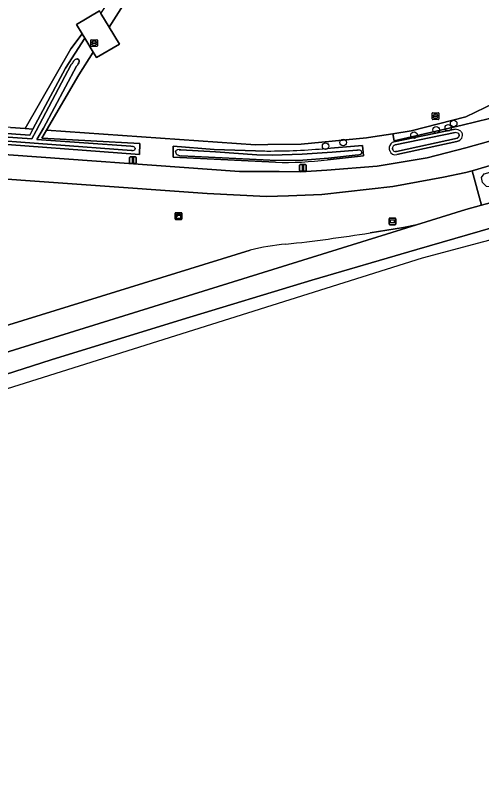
# Model space of a CAD drawing. Extents: x 162722 to 165104, y 384719 to 386284.
# Drawn here: x 164432.7 to 164502.3, y 384996.2 to 385112.3 of the extents above; entities that cross this region are included whole.
import ezdxf

# ---------------------------------------------------------------- set-up
doc = ezdxf.new("R2010")
doc.units = 0
for name, color, linetype in [('IMGEO_Boom', 7, 'Continuous'), ('IMGEO_Brandkraan', 7, 'Continuous'), ('IMGEO_Fietspad_gesloten', 7, 'Continuous'), ('IMGEO_Gemengd_bos', 7, 'Continuous'), ('IMGEO_Grasland_agrarisch', 7, 'Continuous'), ('IMGEO_Grasland_overig', 7, 'Continuous'), ('IMGEO_Groenvoorziening', 7, 'Continuous'), ('IMGEO_Kast', 7, 'Continuous'), ('IMGEO_Lichtmast', 7, 'Continuous'), ('IMGEO_Oever', 7, 'Continuous'), ('IMGEO_Rijbaan_lokaal_open', 7, 'Continuous'), ('IMGEO_Rijbaan_regionaal_gesloten', 7, 'Continuous'), ('IMGEO_Rioolput', 7, 'Continuous'), ('IMGEO_Voetpad_open', 7, 'Continuous'), ('IMGEO_Waterloop', 7, 'Continuous'), ('IMGEO_Wegwijzer', 7, 'Continuous')]:
    doc.layers.add(name, color=color, linetype=linetype)

msp = doc.modelspace()

# ---------------------------------------------------------------- linework, layer by layer
at = {"layer": 'IMGEO_Boom'}
for centre in [(164498.16, 385096.21), (164495.54, 385095.28), (164497.36, 385095.58), (164481.65, 385093.38), (164492.24, 385094.46), (164479.04, 385092.84)]:
    msp.add_circle(centre, 0.489, dxfattribs=at)
at = {"layer": 'IMGEO_Brandkraan'}
for p, q in [((164443.96, 385107.79), (164443.96, 385108.64)), ((164444.03, 385108.71), (164444.89, 385108.71)), ((164444.22, 385108.21), (164444.22, 385108.22)), ((164444.26, 385108.26), (164444.66, 385108.26)), ((164444.66, 385108.17), (164444.26, 385108.17)), ((164444.45, 385108.49), (164444.47, 385108.49)), ((164444.47, 385107.93), (164444.45, 385107.93)), ((164444.7, 385108.22), (164444.7, 385108.21)), ((164444.96, 385108.64), (164444.96, 385107.79)), ((164444.89, 385107.71), (164444.03, 385107.71))]:
    msp.add_line(p, q, dxfattribs=at)
for points in [[(164443.96, 385107.79), (164443.96, 385108.64)], [(164444.03, 385108.71), (164444.89, 385108.71)], [(164444.96, 385108.64), (164444.96, 385107.79)], [(164444.89, 385107.71), (164444.03, 385107.71)]]:
    msp.add_lwpolyline(points, dxfattribs=at)
for centre, radius, start, end in [((164444.04, 385108.64), 0.0765, 91.552, 178.448), ((164444.04, 385108.64), 0.0765, 91.552, 178.448), ((164444.04, 385107.79), 0.0765, 181.552, 268.448), ((164444.04, 385107.79), 0.0765, 181.552, 268.448), ((164444.26, 385108.22), 0.0403, 85.8775, 175.7526), ((164444.26, 385108.21), 0.0366, 178.938, 274.7102), ((164444.66, 385108.22), 0.0386, 1.7309, 96.639), ((164444.66, 385108.21), 0.043, 264.8664, 352.4533), ((164444.88, 385108.64), 0.0765, 1.552, 88.448), ((164444.88, 385108.64), 0.0765, 1.552, 88.448), ((164444.88, 385107.79), 0.0765, 271.552, 358.448), ((164444.88, 385107.79), 0.0765, 271.552, 358.448)]:
    msp.add_arc(centre, radius, start, end, dxfattribs=at)
for centre, major_axis, ratio, start_param, end_param in [((164444.45, 385108.21), (-0.387, 0.002), 0.722429, 4.712389, 7.853982), ((164444.47, 385108.21), (-0.39, 0.002), 0.717154, 1.570796, 4.712389)]:
    msp.add_ellipse(centre, major_axis=major_axis, ratio=ratio, start_param=start_param, end_param=end_param, dxfattribs=at)
at = {"layer": 'IMGEO_Fietspad_gesloten'}
for points in [[(164511.04, 385095.66), (164500, 385092.58), (164494.18, 385091.11), (164486.74, 385089.84), (164479.2, 385089.25), (164475.35, 385089.02), (164472.1, 385089.03), (164466.18, 385089.05), (164427.55, 385091.82)], [(164423.75, 385088.46), (164461.35, 385085.77), (164470.22, 385085.32), (164473.51, 385085.43), (164478.49, 385085.61), (164489.09, 385086.79), (164496.63, 385088.23), (164500, 385088.89), (164500.93, 385089.15), (164513.7, 385092.94)]]:
    msp.add_lwpolyline(points, dxfattribs=at)
at = {"layer": 'IMGEO_Gemengd_bos'}
msp.add_lwpolyline([(164499.42, 385095.98), (164503.52, 385096.96), (164550.38, 385108.09), (164549.87, 385109.36), (164513.71, 385102.12), (164506.32, 385099.9), (164504.3, 385099.32), (164500, 385097.2), (164491.8, 385095.1), (164489.07, 385094.67), (164489.28, 385093.65)], close=True, dxfattribs=at)
at = {"layer": 'IMGEO_Grasland_agrarisch'}
for points in [[(164431.99, 385095.61), (164434.18, 385095.46), (164441, 385107.38), (164442.69, 385109.58), (164441.83, 385111), (164445.26, 385113.02), (164445.49, 385112.64), (164449.68, 385119.07), (164459.66, 385136.54), (164465.93, 385147.43), (164481.11, 385170.59), (164511.51, 385216.92), (164529.1, 385242.85), (164529.74, 385243.86), (164531.22, 385243.44), (164534.21, 385248.22), (164532.49, 385249.22), (164531.12, 385250), (164512.93, 385260.44), (164500, 385268.32), (164492.25, 385272.73), (164490.18, 385274.16)], [(164489.07, 385094.67), (164491.8, 385095.1), (164500, 385097.2), (164504.3, 385099.32), (164506.32, 385099.9), (164513.71, 385102.12), (164549.87, 385109.36), (164557.78, 385110.94), (164560.32, 385111.44), (164560.57, 385111.49), (164567.2, 385133.19), (164570.85, 385144.55), (164573.65, 385152.54), (164578.9, 385162.12), (164583.56, 385168.85)], [(164457.03, 385126.82), (164446.71, 385110.62), (164448.27, 385108.07), (164444.83, 385106.05), (164444.33, 385106.88), (164442.17, 385103.49), (164437.36, 385095.23), (164468.58, 385093.05), (164470.43, 385093.07), (164475.41, 385093.11), (164485.15, 385094.06), (164486.11, 385094.21), (164489.07, 385094.67)]]:
    msp.add_lwpolyline(points, dxfattribs=at)
at = {"layer": 'IMGEO_Grasland_overig'}
msp.add_lwpolyline([(164443.08, 385108.94), (164442.69, 385109.58), (164441, 385107.38), (164434.18, 385095.46), (164435.33, 385095.38), (164440.17, 385104.48)], close=True, dxfattribs=at)
at = {"layer": 'IMGEO_Groenvoorziening'}
msp.add_lwpolyline([(164556.08, 385103.24), (164555.66, 385104.75), (164550.14, 385102.97), (164542.09, 385100.75), (164513.7, 385092.94), (164500.93, 385089.15), (164502.3, 385084.03), (164518.2, 385088.33), (164526.45, 385090.65), (164531.74, 385092.08), (164537.49, 385093.62), (164544.44, 385095.48), (164553.17, 385100.67), (164538.18, 385096.51), (164522.11, 385091.52), (164503.8, 385086.72), (164503.05, 385086.8), (164502.45, 385087.4), (164502.33, 385088.18), (164502.7, 385088.69), (164529.66, 385096.39), (164544.92, 385100.59), (164554.82, 385103.22), (164555.87, 385103.4)], close=True, dxfattribs=at)
for points in [[(164503.52, 385096.96), (164499.42, 385095.98), (164489.28, 385093.65), (164489.07, 385094.67), (164486.11, 385094.21), (164485.15, 385094.06), (164475.41, 385093.11), (164470.43, 385093.07), (164468.58, 385093.05), (164437.36, 385095.23), (164436.66, 385094.04), (164451.29, 385093.25), (164451.25, 385091.58), (164426.16, 385093.48)], [(164425.15, 385095.16), (164434.84, 385094.46), (164435.33, 385095.38), (164434.18, 385095.46), (164431.99, 385095.61), (164416.51, 385095.93)], [(164427.55, 385091.82), (164466.18, 385089.05), (164472.1, 385089.03), (164475.35, 385089.02), (164479.2, 385089.25), (164486.74, 385089.84), (164494.18, 385091.11), (164500, 385092.58), (164511.04, 385095.66)], [(164489.24, 385093.49), (164498.37, 385095.35)], [(164471.55, 385090.43), (164456.27, 385091.19), (164456.28, 385092.85), (164462.41, 385092.36), (164468.55, 385092.13)], [(164479.77, 385092.55), (164484.54, 385092.92), (164484.71, 385091.39), (164479.32, 385090.8)], [(164498.92, 385093.64), (164498.78, 385093.58), (164498.66, 385093.54), (164489.66, 385091.57)], [(164492.63, 385081.1), (164500, 385083.38), (164502.3, 385084.03), (164500.93, 385089.15), (164500, 385088.89), (164496.63, 385088.23), (164489.09, 385086.79), (164478.49, 385085.61), (164473.51, 385085.43), (164470.22, 385085.32), (164461.35, 385085.77), (164423.75, 385088.46), (164416.4, 385088.48), (164409.85, 385087.95), (164405.54, 385087.47), (164401.28, 385086.6), (164397.12, 385085.36), (164395.86, 385084.9), (164396.27, 385083.4), (164397.63, 385079.52)], [(164409.84, 385087.26), (164415.83, 385087.67), (164421.27, 385087.83), (164427.28, 385070.53), (164414.26, 385066), (164411.83, 385067.54), (164405.22, 385069.02), (164405.13, 385068.61), (164408.59, 385067.81), (164408.3, 385066.28), (164408.44, 385066.26), (164422.42, 385063.31), (164427.28, 385064.81), (164429.6, 385065.53), (164467.75, 385077.3)], [(164485.68, 385079.89), (164490.65, 385080.68), (164492.63, 385081.1)]]:
    msp.add_lwpolyline(points, dxfattribs=at)
for centre, radius, start, end in [((164498.41, 385094.07), 1.29, 49.333, 91.8551), ((164498.74, 385094.48), 0.76, 338.6209, 47.5779), ((164498.53, 385094.53), 0.973, 293.5833, 340.3014), ((164489.48, 385092.53), 0.967, 136.8737, 204.95), ((164489.79, 385092.14), 1.46, 111.917, 133.9239), ((164470.59, 385185.46), 93.35, 268.747, 270.1507), ((164470.56, 385188.13), 96.02, 270.1652, 275.502), ((164489.45, 385092.45), 0.906, 201.073, 283.477), ((164472.97, 385141.88), 51.47, 268.422, 277.0895), ((164442.43, 385355.2), 278.69, 276.3194, 278.9278), ((164476.79, 385040.26), 38.13, 95.5444, 103.7165)]:
    msp.add_arc(centre, radius, start, end, dxfattribs=at)
at = {"layer": 'IMGEO_Kast'}
for p, q in [((164456.56, 385081.97), (164456.56, 385082.82)), ((164456.56, 385082.82), (164456.56, 385081.97)), ((164456.64, 385082.9), (164457.48, 385082.9)), ((164457.48, 385082.9), (164456.64, 385082.9)), ((164457.56, 385082.83), (164457.56, 385081.98)), ((164457.56, 385081.98), (164457.56, 385082.83)), ((164457.49, 385081.9), (164456.65, 385081.9)), ((164456.65, 385081.9), (164457.49, 385081.9))]:
    msp.add_line(p, q, dxfattribs=at)
for points in [[(164456.76, 385082.69), (164457.36, 385082.69), (164457.36, 385082.6), (164456.76, 385082.6), (164456.76, 385082.69)], [(164456.76, 385082.52), (164457.36, 385082.52), (164457.36, 385082.03), (164456.76, 385082.03), (164456.76, 385082.52)]]:
    msp.add_lwpolyline(points, dxfattribs=at)
msp.add_circle((164456.84, 385082.36), 0.0377, dxfattribs=at)
for centre, start, end in [((164456.64, 385082.82), 92.4484, 184.2845), ((164456.64, 385082.82), 92.4484, 184.2845), ((164457.49, 385082.82), 2.4484, 94.2845), ((164457.49, 385082.82), 2.4484, 94.2845), ((164456.64, 385081.98), 182.4484, 274.2845), ((164456.64, 385081.98), 182.4484, 274.2845), ((164457.49, 385081.98), 272.4484, 4.2845), ((164457.49, 385081.98), 272.4484, 4.2845)]:
    msp.add_arc(centre, 0.0779, start, end, dxfattribs=at)
at = {"layer": 'IMGEO_Lichtmast'}
for p, q in [((164449.77, 385090.33), (164449.77, 385091.13)), ((164449.77, 385091.13), (164449.77, 385090.33)), ((164449.87, 385091.23), (164450.66, 385091.23)), ((164450.66, 385091.23), (164449.87, 385091.23)), ((164450.76, 385091.13), (164450.76, 385090.33)), ((164450.76, 385090.33), (164450.76, 385091.13)), ((164450.66, 385090.23), (164449.87, 385090.23)), ((164449.87, 385090.23), (164450.66, 385090.23)), ((164475.16, 385089.2), (164475.16, 385090)), ((164475.16, 385090), (164475.16, 385089.2)), ((164475.26, 385090.1), (164476.05, 385090.1)), ((164476.05, 385090.1), (164475.26, 385090.1)), ((164476.15, 385090), (164476.15, 385089.2)), ((164476.15, 385089.2), (164476.15, 385090)), ((164476.05, 385089.1), (164475.26, 385089.1)), ((164475.26, 385089.1), (164476.05, 385089.1))]:
    msp.add_line(p, q, dxfattribs=at)
for points in [[(164450.19, 385091.1), (164450.34, 385091.1), (164450.34, 385090.35), (164450.19, 385090.35), (164450.19, 385091.1)], [(164475.58, 385089.98), (164475.73, 385089.98), (164475.73, 385089.23), (164475.58, 385089.23), (164475.58, 385089.98)]]:
    msp.add_lwpolyline(points, dxfattribs=at)
for centre, start, end in [((164449.87, 385091.13), 90, 180), ((164449.87, 385091.13), 90, 180), ((164450.66, 385091.13), 0, 90), ((164450.66, 385091.13), 360, 90), ((164449.87, 385090.33), 180, 270), ((164449.87, 385090.33), 180, 270), ((164450.66, 385090.33), 270, 0), ((164450.66, 385090.33), 270, 0), ((164475.26, 385090), 90, 180), ((164475.26, 385090), 90, 180), ((164475.26, 385089.2), 180, 270), ((164475.26, 385089.2), 180, 270), ((164476.05, 385090), 0, 90), ((164476.05, 385090), 360, 90), ((164476.05, 385089.2), 270, 0), ((164476.05, 385089.2), 270, 0)]:
    msp.add_arc(centre, 0.1, start, end, dxfattribs=at)
at = {"layer": 'IMGEO_Oever'}
for points in [[(164445.49, 385112.64), (164446.71, 385110.62), (164457.03, 385126.82)], [(164412.09, 385093.27), (164419.12, 385093.47), (164426.16, 385093.48), (164451.25, 385091.58), (164451.29, 385093.25), (164436.66, 385094.04), (164437.36, 385095.23), (164442.17, 385103.49), (164444.33, 385106.88), (164443.08, 385108.94), (164440.17, 385104.48), (164435.33, 385095.38), (164434.84, 385094.46), (164425.15, 385095.16)], [(164441.63, 385105.75), (164441.79, 385105.84), (164441.96, 385105.85), (164442.16, 385105.71), (164442.21, 385105.62), (164442.23, 385105.46), (164442.18, 385105.29), (164442.1, 385105.12), (164441.98, 385104.93), (164441.84, 385104.75), (164436.91, 385095.5), (164435.9, 385093.84), (164449.96, 385092.82), (164450.16, 385092.79)], [(164343.71, 385073.58), (164369.19, 385082.3), (164383.96, 385087.35), (164386.52, 385088.31), (164389.16, 385089.12), (164395.04, 385091.14), (164401.37, 385092.63), (164407.64, 385093.81), (164413.44, 385094.46), (164419.28, 385094.73), (164425.13, 385094.64), (164435.14, 385093.92), (164435.79, 385095.13), (164441.04, 385105.01)], [(164498.37, 385095.35), (164489.24, 385093.49)], [(164450.16, 385092.2), (164450.05, 385092.2), (164426.18, 385094), (164419.12, 385093.99), (164412.05, 385093.79), (164405.99, 385093.04), (164400, 385091.87), (164394.11, 385090.29), (164343.79, 385073.17)], [(164489.21, 385092.91), (164489.31, 385092.97), (164489.41, 385093.02), (164498.39, 385094.86)], [(164498.99, 385094.54), (164498.99, 385094.39), (164498.93, 385094.27), (164498.87, 385094.2), (164498.79, 385094.13), (164498.71, 385094.04), (164489.61, 385092.05)], [(164468.55, 385092.13), (164462.41, 385092.36), (164456.28, 385092.85), (164456.27, 385091.19), (164471.55, 385090.43)], [(164479.32, 385090.8), (164484.71, 385091.39), (164484.54, 385092.92)], [(164484.54, 385092.92), (164479.77, 385092.55)], [(164489.66, 385091.57), (164498.66, 385093.54)], [(164498.66, 385093.54), (164498.78, 385093.58), (164498.92, 385093.64)], [(164450.55, 385092.59), (164450.6, 385092.51), (164450.61, 385092.45), (164450.56, 385092.34), (164450.47, 385092.26)], [(164456.64, 385091.97), (164456.68, 385092.14), (164456.74, 385092.21)], [(164457.14, 385092.31), (164457.28, 385092.31), (164457.41, 385092.29), (164462.6, 385092), (164468.75, 385091.53), (164471.05, 385091.51), (164475.54, 385091.63), (164480.01, 385091.96), (164483.68, 385092.24)], [(164483.9, 385091.53), (164479.49, 385091.05), (164475.64, 385090.72), (164471.77, 385090.68), (164457.47, 385091.39)], [(164483.68, 385092.24), (164483.79, 385092.25)], [(164489.06, 385092.31), (164489.03, 385092.43), (164489.02, 385092.54)], [(164489.61, 385092.05), (164489.49, 385092.04)]]:
    msp.add_lwpolyline(points, dxfattribs=at)
for centre, radius, start, end in [((164446.22, 385101.74), 6.12, 142.0674, 147.6988), ((164442.67, 385104.5), 1.63, 129.806, 141.8546), ((164498.41, 385094.07), 1.29, 49.333, 91.8551), ((164498.74, 385094.48), 0.76, 338.6209, 47.5779), ((164498.38, 385093.89), 0.968, 64.3913, 89.2693), ((164498.63, 385094.42), 0.387, 18.8425, 63.4191), ((164498.53, 385094.53), 0.973, 293.5833, 340.3014), ((164450.03, 385092.04), 0.762, 46.325, 79.8454), ((164489.48, 385092.53), 0.967, 136.8737, 204.95), ((164489.79, 385092.14), 1.46, 111.917, 133.9239), ((164489.44, 385092.56), 0.424, 122.8202, 181.8416), ((164450.17, 385092.92), 0.725, 269.1407, 294.2626), ((164457.17, 385092), 0.53, 183.1322, 244.5998), ((164457.12, 385091.62), 0.695, 87.5274, 122.477), ((164470.59, 385185.46), 93.35, 268.747, 270.1507), ((164470.56, 385188.13), 96.02, 270.1652, 275.502), ((164483.86, 385091.11), 1.14, 68.8268, 93.4845), ((164483.78, 385092.62), 1.1, 276.6494, 296.1297), ((164484.08, 385091.95), 0.365, 299.2126, 352.633), ((164484.17, 385091.92), 0.275, 357.9876, 68.994), ((164489.45, 385092.45), 0.906, 201.073, 283.477), ((164489.44, 385092.44), 0.405, 199.3047, 277.1855), ((164457.57, 385092.98), 1.59, 246.6581, 266.293), ((164472.97, 385141.88), 51.47, 268.422, 277.0895)]:
    msp.add_arc(centre, radius, start, end, dxfattribs=at)
at = {"layer": 'IMGEO_Rijbaan_lokaal_open'}
for points in [[(164408.48, 385055.03), (164408.5, 385054.96), (164408.8, 385055.07), (164477.09, 385076.28), (164492.63, 385081.1), (164490.65, 385080.68), (164485.68, 385079.89)], [(164467.75, 385077.3), (164429.6, 385065.53), (164427.28, 385064.81), (164422.42, 385063.31), (164408.44, 385066.26), (164407.97, 385064.16), (164404.43, 385064.89), (164404.88, 385067.01), (164404.78, 385067.03), (164404.32, 385067.12), (164399.04, 385068.22)]]:
    msp.add_lwpolyline(points, dxfattribs=at)
for centre, radius, start, end in [((164442.43, 385355.2), 278.69, 276.3194, 278.9278), ((164476.79, 385040.26), 38.13, 95.5444, 103.7165)]:
    msp.add_arc(centre, radius, start, end, dxfattribs=at)
at = {"layer": 'IMGEO_Rijbaan_regionaal_gesloten'}
for points in [[(164567.78, 385098.14), (164566.98, 385101.5), (164564.63, 385100.81), (164559.74, 385099.51), (164553.82, 385097.98), (164548.48, 385096.56), (164544.44, 385095.48), (164537.49, 385093.62), (164531.74, 385092.08), (164526.45, 385090.65), (164518.2, 385088.33), (164502.3, 385084.03), (164500, 385083.38), (164492.63, 385081.1), (164477.09, 385076.28), (164408.8, 385055.07), (164408.5, 385054.96), (164408.48, 385055.03)], [(164329.23, 385027.44), (164316.75, 385022.57), (164262.42, 385001.31), (164263.33, 384998.39), (164264.32, 384998.78), (164282.07, 385005.86), (164297.07, 385011.61), (164309.26, 385016.25), (164323.86, 385021.71), (164334.91, 385025.82), (164348.78, 385030.78), (164369.31, 385038.04), (164384.53, 385043.32), (164407.27, 385050.93), (164422.97, 385056.11), (164438.07, 385060.94), (164457.59, 385066.98), (164476.98, 385072.82), (164492.64, 385077.43), (164511.56, 385082.86), (164541.95, 385091.26), (164567.78, 385098.14)]]:
    msp.add_lwpolyline(points, dxfattribs=at)
msp.add_lwpolyline([(164264.02, 384996.22), (164310.69, 385015.12), (164396.36, 385045.62), (164493.51, 385076.18), (164568.27, 385096.09), (164567.78, 385098.14), (164541.95, 385091.26), (164511.56, 385082.86), (164492.64, 385077.43), (164476.98, 385072.82), (164457.59, 385066.98), (164438.07, 385060.94), (164422.97, 385056.11), (164407.27, 385050.93), (164384.53, 385043.32), (164369.31, 385038.04), (164348.78, 385030.78), (164334.91, 385025.82), (164323.86, 385021.71), (164309.26, 385016.25), (164297.07, 385011.61), (164282.07, 385005.86), (164264.32, 384998.78), (164263.33, 384998.39)], close=True, dxfattribs=at)
at = {"layer": 'IMGEO_Rioolput'}
for p, q in [((164494.97, 385096.89), (164494.97, 385097.74)), ((164495.04, 385097.81), (164495.9, 385097.81)), ((164495.27, 385097.36), (164495.67, 385097.36)), ((164495.46, 385097.59), (164495.48, 385097.59)), ((164495.97, 385097.74), (164495.97, 385096.89)), ((164495.9, 385096.81), (164495.04, 385096.81)), ((164495.23, 385097.31), (164495.23, 385097.32)), ((164495.66, 385097.27), (164495.27, 385097.27)), ((164495.48, 385097.03), (164495.45, 385097.03)), ((164495.71, 385097.32), (164495.71, 385097.31))]:
    msp.add_line(p, q, dxfattribs=at)
for points in [[(164494.97, 385096.89), (164494.97, 385097.74)], [(164495.04, 385097.81), (164495.9, 385097.81)], [(164495.97, 385097.74), (164495.97, 385096.89)], [(164495.9, 385096.81), (164495.04, 385096.81)]]:
    msp.add_lwpolyline(points, dxfattribs=at)
for centre, radius, start, end in [((164495.04, 385097.74), 0.0765, 91.552, 178.448), ((164495.04, 385097.74), 0.0765, 91.552, 178.448), ((164495.27, 385097.32), 0.0403, 85.8775, 175.7526), ((164495.67, 385097.32), 0.0386, 1.7309, 96.639), ((164495.89, 385097.74), 0.0765, 1.552, 88.448), ((164495.89, 385097.74), 0.0765, 1.552, 88.448), ((164495.04, 385096.89), 0.0765, 181.552, 268.448), ((164495.04, 385096.89), 0.0765, 181.552, 268.448), ((164495.26, 385097.31), 0.0366, 178.938, 274.7102), ((164495.67, 385097.31), 0.043, 264.8664, 352.4533), ((164495.89, 385096.89), 0.0765, 271.552, 358.448), ((164495.89, 385096.89), 0.0765, 271.552, 358.448)]:
    msp.add_arc(centre, radius, start, end, dxfattribs=at)
for centre, major_axis, ratio, start_param, end_param in [((164495.46, 385097.31), (-0.387, 0.002), 0.722429, 4.712389, 7.853982), ((164495.48, 385097.31), (-0.39, 0.002), 0.717154, 1.570796, 4.712389)]:
    msp.add_ellipse(centre, major_axis=major_axis, ratio=ratio, start_param=start_param, end_param=end_param, dxfattribs=at)
at = {"layer": 'IMGEO_Voetpad_open'}
msp.add_lwpolyline([(164446.71, 385110.62), (164445.49, 385112.64), (164445.26, 385113.02), (164441.83, 385111), (164442.69, 385109.58), (164443.08, 385108.94), (164444.33, 385106.88), (164444.83, 385106.05), (164448.27, 385108.07)], close=True, dxfattribs=at)
at = {"layer": 'IMGEO_Waterloop'}
for points in [[(164450.16, 385092.79), (164449.96, 385092.82), (164435.9, 385093.84), (164436.91, 385095.5), (164441.84, 385104.75), (164441.98, 385104.93), (164442.1, 385105.12), (164442.18, 385105.29), (164442.23, 385105.46), (164442.21, 385105.62), (164442.16, 385105.71), (164441.96, 385105.85), (164441.79, 385105.84), (164441.63, 385105.75)], [(164441.04, 385105.01), (164435.79, 385095.13), (164435.14, 385093.92), (164425.13, 385094.64), (164419.28, 385094.73), (164413.44, 385094.46), (164407.64, 385093.81), (164401.37, 385092.63), (164395.04, 385091.14), (164389.16, 385089.12), (164386.52, 385088.31), (164383.96, 385087.35), (164369.19, 385082.3), (164343.71, 385073.58)], [(164343.79, 385073.17), (164394.11, 385090.29), (164400, 385091.87), (164405.99, 385093.04), (164412.05, 385093.79), (164419.12, 385093.99), (164426.18, 385094), (164450.05, 385092.2), (164450.16, 385092.2)], [(164498.39, 385094.86), (164489.41, 385093.02), (164489.31, 385092.97), (164489.21, 385092.91)], [(164489.49, 385092.04), (164489.61, 385092.05), (164498.71, 385094.04)], [(164498.71, 385094.04), (164498.79, 385094.13), (164498.87, 385094.2), (164498.93, 385094.27), (164498.99, 385094.39), (164498.99, 385094.54)], [(164450.47, 385092.26), (164450.56, 385092.34), (164450.61, 385092.45), (164450.6, 385092.51), (164450.55, 385092.59)], [(164456.74, 385092.21), (164456.68, 385092.14), (164456.64, 385091.97)], [(164483.79, 385092.25), (164483.68, 385092.24), (164480.01, 385091.96), (164475.54, 385091.63), (164471.05, 385091.51), (164468.75, 385091.53), (164462.6, 385092), (164457.41, 385092.29), (164457.28, 385092.31), (164457.14, 385092.31)], [(164457.47, 385091.39), (164471.77, 385090.68), (164475.64, 385090.72), (164479.49, 385091.05), (164483.9, 385091.53)], [(164489.02, 385092.54), (164489.03, 385092.43), (164489.06, 385092.31)]]:
    msp.add_lwpolyline(points, dxfattribs=at)
for centre, radius, start, end in [((164446.22, 385101.74), 6.12, 142.0674, 147.6988), ((164442.67, 385104.5), 1.63, 129.806, 141.8546), ((164498.38, 385093.89), 0.968, 64.3913, 89.2693), ((164498.63, 385094.42), 0.387, 18.8425, 63.4191), ((164450.03, 385092.04), 0.762, 46.325, 79.8454), ((164489.44, 385092.56), 0.424, 122.8202, 181.8416), ((164450.17, 385092.92), 0.725, 269.1407, 294.2626), ((164457.17, 385092), 0.53, 183.1322, 244.5998), ((164457.12, 385091.62), 0.695, 87.5274, 122.477), ((164483.86, 385091.11), 1.14, 68.8268, 93.4845), ((164483.78, 385092.62), 1.1, 276.6494, 296.1297), ((164484.08, 385091.95), 0.365, 299.2126, 352.633), ((164484.17, 385091.92), 0.275, 357.9876, 68.994), ((164489.44, 385092.44), 0.405, 199.3047, 277.1855), ((164457.57, 385092.98), 1.59, 246.6581, 266.293)]:
    msp.add_arc(centre, radius, start, end, dxfattribs=at)
at = {"layer": 'IMGEO_Wegwijzer'}
for p, q in [((164488.52, 385081.21), (164488.52, 385082)), ((164488.52, 385082), (164488.52, 385081.21)), ((164488.62, 385082.1), (164489.41, 385082.1)), ((164489.41, 385082.1), (164488.62, 385082.1)), ((164489.41, 385081.11), (164488.62, 385081.11)), ((164488.62, 385081.11), (164489.41, 385081.11)), ((164489.51, 385082), (164489.51, 385081.21)), ((164489.51, 385081.21), (164489.51, 385082))]:
    msp.add_line(p, q, dxfattribs=at)
for points in [[(164488.62, 385081.84), (164489.41, 385081.84), (164489.41, 385081.37), (164488.62, 385081.37), (164488.62, 385081.84)], [(164488.69, 385081.77), (164488.69, 385081.44), (164489.35, 385081.44), (164489.35, 385081.77), (164488.69, 385081.77)]]:
    msp.add_lwpolyline(points, dxfattribs=at)
for centre, start, end in [((164488.62, 385082), 90, 180), ((164488.62, 385082), 90, 180), ((164488.62, 385081.21), 180, 270), ((164488.62, 385081.21), 180, 270), ((164489.41, 385082), 0, 90), ((164489.41, 385082), 360, 90), ((164489.41, 385081.21), 270, 0), ((164489.41, 385081.21), 270, 0)]:
    msp.add_arc(centre, 0.1, start, end, dxfattribs=at)

doc.saveas('drawing.dxf')
